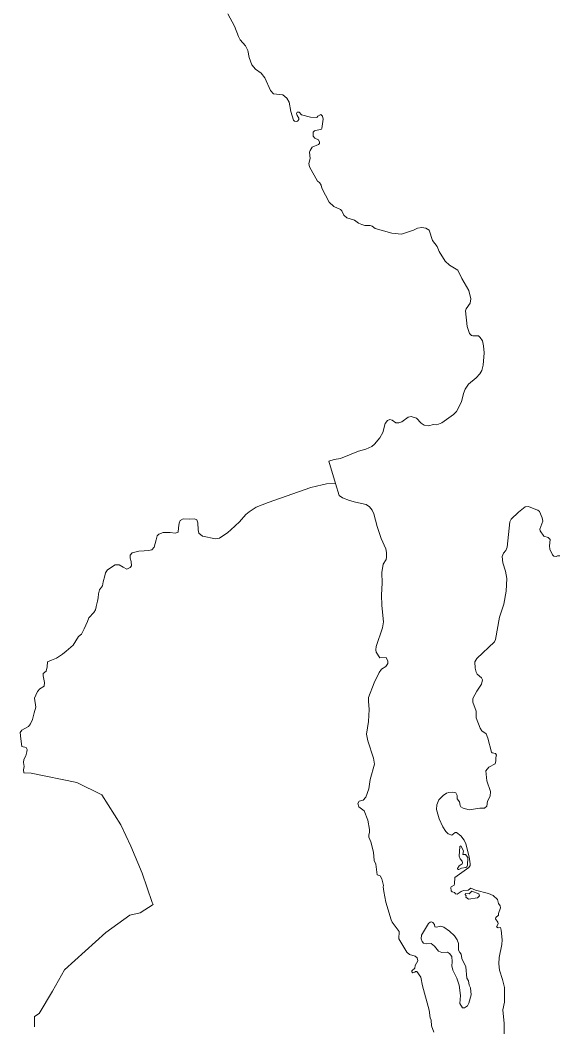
# Model space of a CAD drawing. Extents: x 369010 to 739155, y 6377141 to 6616555.
# Drawn here: x 711567 to 714385, y 6431039 to 6436307 of the extents above; entities that cross this region are included whole.
import ezdxf

# ---------------------------------------------------------------- set-up
doc = ezdxf.new("R2010")
doc.units = 0
doc.header["$LTSCALE"] = 40
doc.layers.add('1', color=7, linetype='Continuous', lineweight=13)

msp = doc.modelspace()

# ---------------------------------------------------------------- linework, layer by layer
at = {"layer": '1'}
for points in [[(713747.25, 6435123), (713722.76, 6435154.77), (713706.04, 6435208.23), (713688.83, 6435218.99), (713666.98, 6435222.8), (713645.3, 6435218.66), (713624.95, 6435208.23), (713561.39, 6435187.38), (713510.91, 6435191.85), (713423.2, 6435216.67), (713408.3, 6435228.59), (713397.38, 6435232.23), (713370.24, 6435233.22), (713354.02, 6435237.69), (713336.97, 6435245.14), (713315.95, 6435260.86), (713274.9, 6435272.28), (713260.51, 6435286.68), (713249.09, 6435309.69), (713242.3, 6435316.8), (713207.21, 6435332.52), (713183.88, 6435355.2), (713145.48, 6435428.52), (713141.34, 6435443.91), (713133.23, 6435457.81), (713122.64, 6435465.26), (713080.6, 6435539.24), (713077.13, 6435556.29), (713083.25, 6435583.43), (713080.93, 6435616.03), (713082.92, 6435625.47), (713094.84, 6435643.18), (713127.11, 6435656.08), (713132.24, 6435661.55), (713132.57, 6435668.66), (713127.44, 6435680.25), (713107.41, 6435689.35), (713099.31, 6435700.94), (713099.64, 6435720.63), (713106.09, 6435727.75), (713142.34, 6435736.19), (713144.82, 6435739.66), (713150.94, 6435788.49), (713147.8, 6435804.87), (713140.02, 6435813.64), (713122.97, 6435804.05), (713119.33, 6435798.42), (713085.07, 6435800.4), (713038.57, 6435812.65), (713025.99, 6435825.89), (713016.39, 6435825.56), (713012.42, 6435818.44), (713015.06, 6435807.52), (713024.5, 6435794.28), (713024.17, 6435786.5), (713019.53, 6435779.72), (713013.74, 6435777.56), (713002.15, 6435779.39), (712996.36, 6435784.52), (712983.12, 6435829.2), (712973.69, 6435878.19), (712961.11, 6435899.87), (712940.42, 6435917.25), (712891.76, 6435921.55), (712876.54, 6435939.26), (712847.24, 6436005.79), (712827.88, 6436029.63), (712798.09, 6436051.31), (712779.39, 6436073.16), (712763.83, 6436111.06), (712757.37, 6436149.12), (712745.46, 6436172.29), (712717.65, 6436204.9), (712708.05, 6436221.12), (712687.7, 6436275.4), (712652.44, 6436340.61)], [(712084.77, 6433456.21), (712104.96, 6433443.63), (712124.82, 6433434.69), (712141.86, 6433443.46), (712149.15, 6433451.41), (712147.82, 6433474.41), (712142.36, 6433491.46), (712141.53, 6433507.02), (712153.12, 6433520.26), (712187.71, 6433527.37), (712214.52, 6433529.36), (712238.02, 6433531.84), (712255.07, 6433535.48), (712267.48, 6433549.38), (712278.41, 6433587.45), (712283.54, 6433607.97), (712292.8, 6433618.07), (712314.65, 6433625.52), (712350.56, 6433625.35), (712377.21, 6433622.04), (712392.77, 6433627.5), (712395.58, 6433650.84), (712397.73, 6433675.33), (712403.69, 6433688.57), (712419.58, 6433697.18), (712450.86, 6433696.35), (712478.5, 6433697.18), (712490.58, 6433691.55), (712496.37, 6433677.32), (712498.19, 6433639.58), (712501.84, 6433622.21), (712520.54, 6433605.99), (712587.73, 6433591.92), (712608.59, 6433596.22), (712652.78, 6433625.19), (712668.17, 6433639.09), (712713.68, 6433682.45), (712747.44, 6433719.52), (712764.99, 6433734.58), (712800.74, 6433758.58), (712863.46, 6433782.08), (713087.72, 6433861.19), (713146.14, 6433875.76), (713168.32, 6433880.23), (713215.99, 6433883.04), (713181.73, 6433999.06), (713210.03, 6434008), (713243.13, 6434012.8), (713336.31, 6434051.03), (713374.21, 6434061.95), (713405.65, 6434075.69), (713421.04, 6434088.93), (713447.69, 6434121.04), (713463.41, 6434150), (713475.99, 6434196.51), (713488.9, 6434212.23), (713499.82, 6434217.03), (713512.57, 6434214.21), (713532.26, 6434200.64), (713547.66, 6434199.82), (713563.05, 6434204.95), (713596.15, 6434229.61), (713611.87, 6434232.59), (713639.18, 6434225.14), (713664.5, 6434198.49), (713679.73, 6434187.9), (713702.07, 6434184.92), (713729.38, 6434190.71), (713745.76, 6434190.05), (713772.74, 6434199.15), (713833.81, 6434243.51), (713848.38, 6434258.57), (713874.69, 6434310.54), (713885.28, 6434354.23), (713894.88, 6434376.08), (713911.93, 6434401.56), (713951.49, 6434434.83), (713971.01, 6434455.52), (713980.94, 6434473.39), (713988.72, 6434502.03), (713993.03, 6434565.41), (713990.71, 6434603.31), (713984.59, 6434628.47), (713973.66, 6434647.17), (713963.9, 6434655.61), (713933.94, 6434655.28), (713926.83, 6434657.43), (713916.56, 6434666.54), (713904.48, 6434704.6), (713896.87, 6434786.03), (713899.02, 6434796.29), (713920.04, 6434826.74), (713923.51, 6434849.25), (713914.25, 6434891.95), (713876.18, 6434955.84), (713855.82, 6434999.7), (713812.46, 6435025.51), (713789.29, 6435045.54), (713758.34, 6435097.18), (713747.25, 6435123)], [(713215.99, 6433883.04), (713168.32, 6433880.23), (713146.14, 6433875.76), (713087.72, 6433861.19), (712863.46, 6433782.08), (712800.74, 6433758.58), (712764.99, 6433734.58), (712747.44, 6433719.52), (712713.68, 6433682.45), (712668.17, 6433639.09), (712652.78, 6433625.19), (712608.59, 6433596.22), (712587.73, 6433591.92), (712520.54, 6433605.99), (712501.84, 6433622.21), (712498.19, 6433639.58), (712496.37, 6433677.32), (712490.58, 6433691.55), (712478.5, 6433697.18), (712450.86, 6433696.35), (712419.58, 6433697.18), (712403.69, 6433688.57), (712397.73, 6433675.33), (712395.58, 6433650.84), (712392.77, 6433627.5), (712377.21, 6433622.04), (712350.56, 6433625.35), (712314.65, 6433625.52), (712292.8, 6433618.07), (712283.54, 6433607.97), (712278.41, 6433587.45), (712267.48, 6433549.38), (712255.07, 6433535.48), (712238.02, 6433531.84), (712214.52, 6433529.36), (712187.71, 6433527.37), (712153.12, 6433520.26), (712141.53, 6433507.02), (712142.36, 6433491.46), (712147.82, 6433474.41), (712149.15, 6433451.41), (712141.86, 6433443.46), (712124.82, 6433434.69), (712104.96, 6433443.63), (712084.77, 6433456.21), (712064.08, 6433455.87), (712023.36, 6433429.73), (712013.76, 6433414.5), (712008.8, 6433399.44), (712001.19, 6433367.16), (711997.05, 6433347.64), (711982.48, 6433325.46), (711976.86, 6433304.27), (711975.37, 6433284.41), (711971.23, 6433266.04), (711964.61, 6433239.06), (711964.11, 6433236.25), (711960.14, 6433221.85), (711952.53, 6433208.12), (711925.39, 6433178.99), (711918.6, 6433159.62), (711902.21, 6433122.55), (711887.65, 6433094.41), (711872.59, 6433081.01), (711844.62, 6433036.32), (711807.88, 6433004.21), (711787.85, 6432988.66), (711756.74, 6432967.47), (711730.75, 6432957.05), (711708.91, 6432948.94), (711708.24, 6432922.46), (711703.44, 6432900.11), (711687.06, 6432887.87), (711686.4, 6432875.45), (711694.51, 6432841.52), (711691.69, 6432821.66), (711670.34, 6432807.93), (711657.43, 6432793.2), (711648.33, 6432775.16), (711641.88, 6432758.28), (711648.33, 6432711.93), (711639.89, 6432682.81), (711630.79, 6432646.56), (711621.02, 6432624.22), (711610.27, 6432610.81), (711576.17, 6432591.94), (711566.57, 6432579.7), (711570.54, 6432545.44), (711574.85, 6432506.71), (711597.36, 6432500.25), (711602.82, 6432490.66), (711601.99, 6432478.9), (711595.87, 6432456.4), (711585.77, 6432438.36), (711583.29, 6432421.81), (711587.26, 6432400.46), (711584.12, 6432383.24), (711586.1, 6432368.51), (711624.33, 6432367.19), (711863.65, 6432318.2)], [(713729.71, 6431010.55), (713718.46, 6431044.65), (713717.3, 6431074.11), (713710.84, 6431085.69), (713706.04, 6431126.74), (713670.96, 6431253.02), (713662.68, 6431298.36), (713641.17, 6431328.82), (713634.71, 6431329.15), (713631.4, 6431325.01), (713620.48, 6431321.54), (713615.02, 6431326.33), (713615.02, 6431332.46), (713631.73, 6431345.2), (713633.06, 6431360.43), (713646.63, 6431384.43), (713642.99, 6431399.49), (713632.39, 6431408.26), (713602.6, 6431416.53), (713588.7, 6431430.44), (713546.99, 6431499.45), (713549.81, 6431537.68), (713512.57, 6431586.84), (713507.11, 6431599.09), (713478.64, 6431691.27), (713468.54, 6431746.55), (713465.4, 6431771.21), (713467.05, 6431779.32), (713458.28, 6431814.24), (713449.02, 6431829.3), (713434.95, 6431833.6), (713427.5, 6431890.7), (713419.06, 6431909.07), (713414.26, 6431952.11), (713400.52, 6432007.38), (713390.92, 6432032.04), (713389.93, 6432044.29), (713394.73, 6432056.21), (713393.74, 6432070.94), (713384.47, 6432120.09), (713366.76, 6432169.25), (713338.46, 6432190.43), (713332.67, 6432208.14), (713340.44, 6432219.06), (713360.97, 6432225.19), (713375.2, 6432240.91), (713390.59, 6432284.6), (713398.21, 6432333.76), (713419.72, 6432413.7), (713415.58, 6432444.48), (713385.79, 6432536), (713378.01, 6432570.1), (713388.94, 6432636.8), (713392.25, 6432700.02), (713388.28, 6432742.88), (713389.6, 6432763.24), (713418.23, 6432838.71), (713444.55, 6432893.66), (713456.79, 6432910.04), (713479.14, 6432924.11), (713489.23, 6432939.83), (713489.73, 6432953.07), (713481.78, 6432971.28), (713447.36, 6432970.45), (713428.82, 6432998.92), (713426.84, 6433011.17), (713428.82, 6433029.54), (713462.75, 6433127.85), (713467.88, 6433158.63), (713458.28, 6433244.69), (713456.79, 6433299.97), (713460.93, 6433361.37), (713458.28, 6433416.65), (713465.4, 6433460.84), (713480.46, 6433484.34), (713483.44, 6433496.59), (713482.45, 6433521.25), (713478.64, 6433539.62), (713455.47, 6433594.9), (713434.62, 6433656.47), (713416.25, 6433723.99), (713408.47, 6433742.36), (713394.73, 6433759.91), (713377.02, 6433772.81), (713320.25, 6433784.07), (713289.63, 6433793.67), (713253.06, 6433807.9), (713235.18, 6433820.31), (713215.99, 6433883.04)], [(714173.43, 6433732.6), (714134.53, 6433696.02), (714127.75, 6433682.28), (714113.35, 6433548.56), (714107.56, 6433532.17), (714095.31, 6433518.1), (714088.19, 6433500.73), (714090.84, 6433467.96), (714105.57, 6433424.26), (714112.36, 6433386.03), (714109.54, 6433319), (714096.3, 6433250.82), (714074.45, 6433183.29), (714053.27, 6433066.44), (714048.47, 6433053.53), (713954.96, 6432967.14), (713945.69, 6432948.94), (713946.35, 6432916.17), (713951.15, 6432895.81), (713957.77, 6432884.56), (713980.45, 6432866.02), (713985.25, 6432854.43), (713980.28, 6432832.92), (713955.95, 6432796.34), (713935.43, 6432756.45), (713934.77, 6432738.08), (713951.15, 6432690.25), (713952.64, 6432656.82), (713972.34, 6432602.21), (713981.94, 6432588.8), (714004.12, 6432571.42), (714013.71, 6432550.24), (714031.42, 6432476.59), (714035.89, 6432472.12), (714052.94, 6432469.64), (714058.73, 6432460.86), (714054.26, 6432448.62), (714054.93, 6432430.08), (714051.28, 6432415.68), (714018.18, 6432397.97), (714002.13, 6432378.28), (714007.59, 6432325.65), (714026.62, 6432270.37), (714025.63, 6432245.71), (714012.06, 6432219.06), (714007.59, 6432193.24), (713994.85, 6432183.65), (713970.35, 6432183.98), (713915.07, 6432175.04), (713884.29, 6432183.65), (713872.04, 6432190.76), (713867.91, 6432196.55), (713864.43, 6432215.75), (713851.85, 6432231.48), (713851.85, 6432249.85), (713845.07, 6432263.42), (713827.69, 6432267.23), (713809.15, 6432265.57), (713796.9, 6432261.43), (713779.2, 6432249.52), (713757.35, 6432226.01), (713746.09, 6432201.35), (713744.61, 6432176.86), (713758.01, 6432127.71), (713777.71, 6432084.67), (713793.43, 6432060.68), (713805.84, 6432048.76), (713824.21, 6432042.64), (713841.92, 6432055.88), (713848.87, 6432056.21), (713871.71, 6432039.16), (713890.08, 6432015.66), (713898.69, 6431995.8), (713915.41, 6431928.27), (713920.2, 6431891.37), (713919.87, 6431882.92), (713914.41, 6431873.33), (713840.27, 6431821.03), (713839.27, 6431787.59), (713836.46, 6431779.82), (713821.4, 6431772.2), (713818.75, 6431767.4), (713821.07, 6431750.36), (713826.86, 6431744.56), (713838.94, 6431742.25), (713843.41, 6431734.63), (713851.85, 6431733.64), (713872.71, 6431747.71), (713886.28, 6431752.84), (713909.61, 6431754.16), (713924.51, 6431764.75), (713948.51, 6431754.16), (714016.03, 6431736.45), (714040.69, 6431726.85), (714062.87, 6431704.68), (714069.32, 6431685.15), (714077.27, 6431672.9), (714079.25, 6431661.65), (714068.99, 6431631.86), (714069.66, 6431624.08)], [(714389.74, 6433503.87), (714377.33, 6433503.21), (714371.2, 6433499.9), (714357.96, 6433502.55), (714351.01, 6433509), (714337.11, 6433538.13), (714335.29, 6433556.67), (714338.76, 6433590.1), (714328.17, 6433599.04), (714306.66, 6433607.48), (714286.13, 6433635.28), (714285.14, 6433642.73), (714300.86, 6433684.44), (714298.05, 6433702.14), (714282.66, 6433735.41), (714273.72, 6433742.53), (714263.29, 6433745.84), (714226.22, 6433761.73), (714208.84, 6433760.73), (714173.43, 6433732.6)], [(711641.38, 6431038.19), (711641.38, 6431093.14), (711666.7, 6431109.19), (711735.72, 6431225.21), (711797.95, 6431337.92), (712014.43, 6431532.55), (712139.71, 6431622.92), (712193.83, 6431636.32), (712262.85, 6431679.52), (712257.39, 6431689.62), (712204.59, 6431843.7), (712145.67, 6431984.21), (712093.7, 6432095.43), (711994.57, 6432253.82), (711863.65, 6432318.2), (711624.33, 6432367.19), (711586.1, 6432368.51), (711584.12, 6432383.24), (711587.26, 6432400.46), (711583.29, 6432421.81), (711585.77, 6432438.36), (711595.87, 6432456.4), (711601.99, 6432478.9), (711602.82, 6432490.66), (711597.36, 6432500.25), (711574.85, 6432506.71), (711570.54, 6432545.44), (711566.57, 6432579.7), (711576.17, 6432591.94), (711610.27, 6432610.81), (711621.02, 6432624.22), (711630.79, 6432646.56), (711639.89, 6432682.81), (711648.33, 6432711.93), (711641.88, 6432758.28), (711648.33, 6432775.16), (711657.43, 6432793.2), (711670.34, 6432807.93), (711691.69, 6432821.66), (711694.51, 6432841.52), (711686.4, 6432875.45), (711687.06, 6432887.87), (711703.44, 6432900.11), (711708.24, 6432922.46), (711708.91, 6432948.94), (711730.75, 6432957.05), (711756.74, 6432967.47), (711787.85, 6432988.66), (711807.88, 6433004.21), (711844.62, 6433036.32), (711872.59, 6433081.01), (711887.65, 6433094.41), (711902.21, 6433122.55), (711918.6, 6433159.62), (711925.39, 6433178.99), (711952.53, 6433208.12), (711960.14, 6433221.85), (711964.11, 6433236.25), (711964.61, 6433239.06), (711971.23, 6433266.04), (711975.37, 6433284.41), (711976.86, 6433304.27), (711982.48, 6433325.46), (711997.05, 6433347.64), (712001.19, 6433367.16), (712008.8, 6433399.44), (712013.76, 6433414.5), (712023.36, 6433429.73), (712064.08, 6433455.87), (712084.77, 6433456.21)], [(711863.65, 6432318.2), (711994.57, 6432253.82), (712093.7, 6432095.43), (712145.67, 6431984.21), (712204.59, 6431843.7), (712257.39, 6431689.62), (712262.85, 6431679.52), (712193.83, 6431636.32), (712139.71, 6431622.92), (712014.43, 6431532.55), (711797.95, 6431337.92), (711735.72, 6431225.21), (711666.7, 6431109.19), (711641.38, 6431093.14), (711641.38, 6431038.19)], [(714069.66, 6431624.08), (714054.93, 6431611.83), (714053.6, 6431603.89), (714064.86, 6431586.51), (714066.68, 6431577.57), (714059.06, 6431562.01), (714067.67, 6431557.54), (714079.25, 6431558.21), (714083.39, 6431544.47), (714087.69, 6431494.65), (714086.7, 6431469.5), (714072.14, 6431401.14), (714071.31, 6431367.71), (714073.79, 6431336.27), (714090.18, 6431287.11), (714100.11, 6431244.08), (714100.11, 6431168.28), (714091.5, 6431128.06), (714097.96, 6431055.57), (714100.11, 6430933.43)]]:
    msp.add_lwpolyline(points, dxfattribs=at)
for points in [[(713871.05, 6431986.36), (713865.92, 6431983.22), (713863.27, 6431931.25), (713869.06, 6431917.85), (713879.49, 6431906.59), (713879.99, 6431896.83), (713878.33, 6431891.86), (713862.28, 6431881.93), (713855.16, 6431868.19), (713856.49, 6431862.9), (713860.95, 6431862.24), (713874.86, 6431869.85), (713897.7, 6431871.84), (713902.99, 6431875.97), (713906.47, 6431885.08), (713907.63, 6431925.13), (713896.54, 6431940.69), (713882.97, 6431940.69), (713885.12, 6431960.55)], [(713928.48, 6431749.03), (713916.07, 6431734.8), (713896.54, 6431737.12), (713894.72, 6431731.99), (713900.34, 6431724.37), (713898.03, 6431716.59), (713911.6, 6431706.33), (713958.93, 6431714.28), (713968.86, 6431723.88), (713965.55, 6431734.3)], [(713879.99, 6431138.49), (713891.57, 6431139.15), (713907.13, 6431149.58), (713913.92, 6431163.48), (713926.33, 6431206.34), (713922.52, 6431242.59), (713914.74, 6431257.65), (713912.76, 6431280.32), (713903.99, 6431292.74), (713897.86, 6431351.99), (713877.67, 6431396.01), (713873.86, 6431419.84), (713866.25, 6431427.29), (713860.46, 6431440.37), (713858.8, 6431475.45), (713852.68, 6431493.49), (713839.27, 6431515.17), (713812.63, 6431540.17), (713782.51, 6431561.02), (713766.78, 6431565.98), (713742.12, 6431560.69), (713736.66, 6431562.51), (713734.67, 6431575.25), (713725.41, 6431585.68), (713718.46, 6431588.33), (713710.84, 6431586.84), (713701.91, 6431579.89), (713666.49, 6431519.31), (713663.84, 6431499.29), (713668.8, 6431485.38), (713677.25, 6431476.94), (713691.48, 6431473.96), (713717.3, 6431475.45), (713733.19, 6431461.88), (713755.2, 6431434.57), (713771.75, 6431427.95), (713801.37, 6431430.27), (713813.29, 6431422.99), (713824.54, 6431407.27), (713827.19, 6431379.46), (713824.21, 6431357.45), (713829.51, 6431336.27), (713850.69, 6431292.74), (713863.44, 6431257.65), (713869.23, 6431203.53), (713867.41, 6431161.16)]]:
    msp.add_lwpolyline(points, close=True, dxfattribs=at)

doc.saveas('drawing.dxf')
